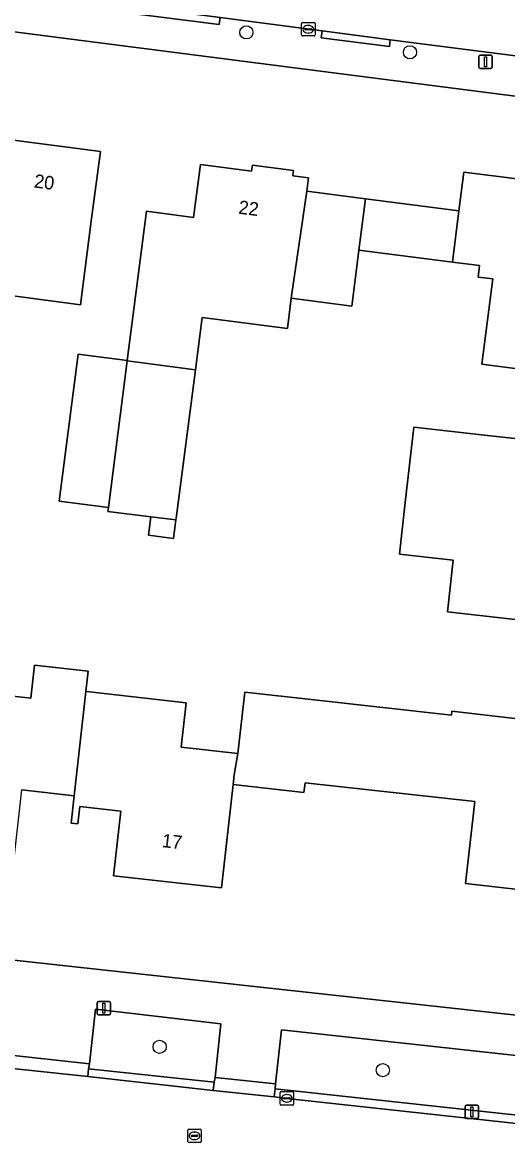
# Model space of a CAD drawing. Extents: x 162184 to 163154, y 385507 to 386516.
# Drawn here: x 162442.2 to 162478.2, y 385871.8 to 385954.9 of the extents above; entities that cross this region are included whole.
import ezdxf

# ---------------------------------------------------------------- set-up
doc = ezdxf.new("R2010")
doc.units = 0
for name, color, linetype in [('IMGEO_Boom', 7, 'Continuous'), ('IMGEO_Erf', 7, 'Continuous'), ('IMGEO_Groenvoorziening', 7, 'Continuous'), ('IMGEO_Kolk', 7, 'Continuous'), ('IMGEO_Lichtmast', 7, 'Continuous'), ('IMGEO_Pand', 7, 'Continuous'), ('IMGEO_Pand_nummerreeks', 7, 'Continuous'), ('IMGEO_Rijbaan_lokaal_open', 7, 'Continuous'), ('IMGEO_Rioolput', 7, 'Continuous'), ('IMGEO_Voetpad_open', 7, 'Continuous')]:
    doc.layers.add(name, color=color, linetype=linetype)

msp = doc.modelspace()

# ---------------------------------------------------------------- linework, layer by layer
at = {"layer": 'IMGEO_Boom'}
for centre in [(162458.861, 385954.181), (162471.001, 385952.702), (162452.423, 385878.869), (162468.98, 385877.13)]:
    msp.add_circle(centre, 0.489, dxfattribs=at)
at = {"layer": 'IMGEO_Erf'}
for points in [[(162502.815, 385946.351), (162500, 385946.714), (162403.833, 385959.101), (162386.496, 385961.334), (162390.703, 386000), (162394.706, 386036.792)], [(162440.418, 385946.324), (162448.026, 385945.33), (162447.378, 385940.373), (162446.541, 385933.962), (162438.933, 385934.956)], [(162480.319, 385929.039), (162476.34, 385929.543), (162477.141, 385935.87), (162476.053, 385936.008), (162476.163, 385936.877), (162474.151, 385937.131), (162467.214, 385938.007), (162467.107, 385937.181), (162466.676, 385933.858), (162462.193, 385934.438), (162461.903, 385932.2), (162455.577, 385933.019), (162455.074, 385929.137), (162453.669, 385918.295), (162453.622, 385917.988), (162453.454, 385916.615), (162451.609, 385916.841), (162451.778, 385918.215), (162448.578, 385918.608), (162448.618, 385918.915), (162444.962, 385919.364), (162446.371, 385930.29), (162450.024, 385929.807), (162450.815, 385935.935), (162451.457, 385940.893), (162454.943, 385940.441), (162455.453, 385944.374), (162459.249, 385943.882), (162459.306, 385944.327), (162462.369, 385943.93), (162462.316, 385943.523), (162463.47, 385943.374), (162463.342, 385942.39), (162467.709, 385941.824), (162474.632, 385940.926), (162474.997, 385943.808), (162481.498, 385942.985)], [(162439.733, 385905.089), (162442.865, 385904.739), (162443.14, 385907.196), (162447.115, 385906.752), (162446.947, 385905.245), (162447.211, 385905.216), (162454.388, 385904.413), (162454.018, 385901.105), (162458.233, 385900.634), (162458.744, 385905.195), (162463.902, 385904.618), (162474.073, 385903.48), (162474.106, 385903.774), (162483.462, 385902.705)], [(162315.549, 385899.101), (162483.845, 385880.672)], [(162484.055, 385889.981), (162475.111, 385891.003), (162475.804, 385897.067), (162463.215, 385898.476), (162463.135, 385897.758), (162457.873, 385898.347), (162457.013, 385890.665), (162449.001, 385891.561), (162449.539, 385896.369), (162446.498, 385896.709), (162446.355, 385895.424), (162445.861, 385895.479), (162446.085, 385897.497), (162442.19, 385897.933)]]:
    msp.add_lwpolyline(points, dxfattribs=at)
for points in [[(162474.632, 385940.926), (162467.709, 385941.824), (162467.214, 385938.007), (162474.151, 385937.131)], [(162481.719, 385923.7), (162481.149, 385918.645), (162487.094, 385917.974), (162486.168, 385909.757), (162481.2, 385910.317), (162473.784, 385911.153), (162474.216, 385914.988), (162470.212, 385915.44), (162470.645, 385919.276), (162471.277, 385924.878), (162476.751, 385924.26)]]:
    msp.add_lwpolyline(points, close=True, dxfattribs=at)
at = {"layer": 'IMGEO_Groenvoorziening'}
msp.add_lwpolyline([(162456.539, 385876.585), (162456.955, 385880.584), (162447.667, 385881.661), (162447.213, 385877.606), (162447.154, 385877.239), (162456.475, 385876.234)], close=True, dxfattribs=at)
msp.add_lwpolyline([(162484.078, 385877.647), (162461.469, 385880.119), (162461.029, 385876.13), (162460.988, 385875.745), (162482.598, 385873.386)], dxfattribs=at)
at = {"layer": 'IMGEO_Kolk'}
for p, q in [((162462.953, 385953.984), (162462.953, 385954.836)), ((162463.028, 385954.91), (162463.88, 385954.91)), ((162463.212, 385954.404), (162463.212, 385954.416)), ((162463.65, 385954.367), (162463.252, 385954.367)), ((162463.255, 385954.453), (162463.653, 385954.453)), ((162463.464, 385954.13), (162463.439, 385954.13)), ((162463.441, 385954.69), (162463.466, 385954.69)), ((162463.696, 385954.416), (162463.696, 385954.404)), ((162463.954, 385954.836), (162463.954, 385953.984)), ((162463.88, 385953.91), (162463.028, 385953.91)), ((162461.366, 385874.616), (162461.366, 385875.468)), ((162461.441, 385875.542), (162462.293, 385875.542)), ((162461.854, 385875.322), (162461.879, 385875.322)), ((162462.367, 385875.468), (162462.367, 385874.616)), ((162462.293, 385874.542), (162461.441, 385874.542)), ((162461.625, 385875.036), (162461.625, 385875.048)), ((162462.063, 385874.999), (162461.665, 385874.999)), ((162461.668, 385875.085), (162462.066, 385875.085)), ((162461.877, 385874.762), (162461.852, 385874.762)), ((162462.109, 385875.048), (162462.109, 385875.036))]:
    msp.add_line(p, q, dxfattribs=at)
for points in [[(162462.953, 385953.984), (162462.953, 385954.836)], [(162463.028, 385954.91), (162463.88, 385954.91)], [(162463.954, 385954.836), (162463.954, 385953.984)], [(162463.88, 385953.91), (162463.028, 385953.91)], [(162461.366, 385874.616), (162461.366, 385875.468)], [(162461.441, 385875.542), (162462.293, 385875.542)], [(162462.367, 385875.468), (162462.367, 385874.616)], [(162462.293, 385874.542), (162461.441, 385874.542)]]:
    msp.add_lwpolyline(points, dxfattribs=at)
for centre, radius, start, end in [((162463.03, 385954.834), 0.0765, 91.55205, 178.44795), ((162463.03, 385954.834), 0.0765, 91.55205, 178.44795), ((162463.252, 385954.413), 0.0403, 85.87752, 175.75265), ((162463.249, 385954.403), 0.0366, 178.93798, 274.71019), ((162463.653, 385954.41), 0.043, 264.86636, 352.45326), ((162463.657, 385954.415), 0.0386, 1.73085, 96.63898), ((162463.878, 385954.834), 0.0765, 1.55205, 88.44795), ((162463.878, 385954.834), 0.0765, 1.55205, 88.44795), ((162463.03, 385953.986), 0.0765, 181.55205, 268.44795), ((162463.03, 385953.986), 0.0765, 181.55205, 268.44795), ((162463.878, 385953.986), 0.0765, 271.55205, 358.44795), ((162463.878, 385953.986), 0.0765, 271.55205, 358.44795), ((162461.443, 385875.466), 0.0765, 91.55205, 178.44795), ((162461.443, 385875.466), 0.0765, 91.55205, 178.44795), ((162462.291, 385875.466), 0.0765, 1.55205, 88.44795), ((162462.291, 385875.466), 0.0765, 1.55205, 88.44795), ((162461.443, 385874.618), 0.0765, 181.55205, 268.44795), ((162461.443, 385874.618), 0.0765, 181.55205, 268.44795), ((162461.665, 385875.045), 0.0403, 85.87752, 175.75265), ((162461.662, 385875.035), 0.0366, 178.93798, 274.71019), ((162462.066, 385875.042), 0.043, 264.86636, 352.45326), ((162462.07, 385875.047), 0.0386, 1.73085, 96.63898), ((162462.291, 385874.618), 0.0765, 271.55205, 358.44795), ((162462.291, 385874.618), 0.0765, 271.55205, 358.44795)]:
    msp.add_arc(centre, radius, start, end, dxfattribs=at)
for centre, major_axis, ratio, start_param, end_param in [((162463.44, 385954.41), (-0.387, 0.002), 0.722429, 4.712389, 7.853982), ((162463.465, 385954.41), (-0.39, 0.002), 0.717154, 1.570796, 4.712389), ((162461.853, 385875.042), (-0.387, 0.002), 0.722429, 4.712389, 7.853982), ((162461.878, 385875.042), (-0.39, 0.002), 0.717154, 1.570796, 4.712389)]:
    msp.add_ellipse(centre, major_axis=major_axis, ratio=ratio, start_param=start_param, end_param=end_param, dxfattribs=at)
at = {"layer": 'IMGEO_Lichtmast'}
for p, q in [((162476.209, 385952.486), (162476.999, 385952.486)), ((162476.999, 385952.486), (162476.209, 385952.486)), ((162476.109, 385951.586), (162476.109, 385952.386)), ((162476.109, 385952.386), (162476.109, 385951.586)), ((162477.099, 385952.386), (162477.099, 385951.586)), ((162477.099, 385951.586), (162477.099, 385952.386)), ((162476.999, 385951.486), (162476.209, 385951.486)), ((162476.209, 385951.486), (162476.999, 385951.486)), ((162447.785, 385881.341), (162447.785, 385882.141)), ((162447.785, 385882.141), (162447.785, 385881.341)), ((162447.885, 385882.241), (162448.675, 385882.241)), ((162448.675, 385882.241), (162447.885, 385882.241)), ((162448.775, 385882.141), (162448.775, 385881.341)), ((162448.775, 385881.341), (162448.775, 385882.141)), ((162448.675, 385881.241), (162447.885, 385881.241)), ((162447.885, 385881.241), (162448.675, 385881.241)), ((162475.099, 385873.634), (162475.099, 385874.434)), ((162475.099, 385874.434), (162475.099, 385873.634)), ((162475.199, 385874.534), (162475.989, 385874.534)), ((162475.989, 385874.534), (162475.199, 385874.534)), ((162476.089, 385874.434), (162476.089, 385873.634)), ((162476.089, 385873.634), (162476.089, 385874.434)), ((162475.989, 385873.534), (162475.199, 385873.534)), ((162475.199, 385873.534), (162475.989, 385873.534))]:
    msp.add_line(p, q, dxfattribs=at)
for points in [[(162476.529, 385952.361), (162476.679, 385952.361), (162476.679, 385951.611), (162476.529, 385951.611), (162476.529, 385952.361)], [(162448.205, 385882.116), (162448.355, 385882.116), (162448.355, 385881.366), (162448.205, 385881.366), (162448.205, 385882.116)], [(162475.519, 385874.409), (162475.669, 385874.409), (162475.669, 385873.659), (162475.519, 385873.659), (162475.519, 385874.409)]]:
    msp.add_lwpolyline(points, dxfattribs=at)
for centre, start, end in [((162476.209, 385952.386), 90, 180), ((162476.209, 385952.386), 90, 180), ((162476.999, 385952.386), 0, 90), ((162476.999, 385952.386), 360, 90), ((162476.209, 385951.586), 180, 270), ((162476.209, 385951.586), 180, 270), ((162476.999, 385951.586), 270, 0), ((162476.999, 385951.586), 270, 0), ((162447.885, 385882.141), 90, 180), ((162447.885, 385882.141), 90, 180), ((162448.675, 385882.141), 0, 90), ((162448.675, 385882.141), 360, 90), ((162447.885, 385881.341), 180, 270), ((162447.885, 385881.341), 180, 270), ((162448.675, 385881.341), 270, 0), ((162448.675, 385881.341), 270, 0), ((162475.199, 385874.434), 90, 180), ((162475.199, 385874.434), 90, 180), ((162475.989, 385874.434), 0, 90), ((162475.989, 385874.434), 360, 90), ((162475.199, 385873.634), 180, 270), ((162475.199, 385873.634), 180, 270), ((162475.989, 385873.634), 270, 0), ((162475.989, 385873.634), 270, 0)]:
    msp.add_arc(centre, 0.1, start, end, dxfattribs=at)
at = {"layer": 'IMGEO_Pand'}
for points in [[(162438.933, 385934.956), (162446.541, 385933.962), (162447.378, 385940.373), (162448.026, 385945.33), (162440.418, 385946.324)], [(162463.342, 385942.39), (162463.47, 385943.374), (162462.316, 385943.523), (162462.369, 385943.93), (162459.306, 385944.327), (162459.249, 385943.882), (162455.453, 385944.374), (162454.943, 385940.441), (162451.457, 385940.893), (162450.815, 385935.935), (162450.024, 385929.807), (162450.022, 385929.792), (162455.074, 385929.137), (162455.577, 385933.019), (162461.903, 385932.2), (162462.193, 385934.438)], [(162489.666, 385939.933), (162481.246, 385940.999), (162481.498, 385942.985), (162474.997, 385943.808), (162474.632, 385940.926), (162474.151, 385937.131), (162476.163, 385936.877), (162476.053, 385936.008), (162477.141, 385935.87), (162476.34, 385929.543), (162480.319, 385929.039), (162480.721, 385932.215), (162488.563, 385931.222)], [(162467.214, 385938.007), (162467.709, 385941.824), (162463.342, 385942.39), (162462.193, 385934.438), (162466.676, 385933.858), (162467.107, 385937.181)], [(162450.024, 385929.807), (162446.371, 385930.29), (162444.962, 385919.364), (162448.618, 385918.915), (162450.022, 385929.792)], [(162455.074, 385929.137), (162450.022, 385929.792), (162448.618, 385918.915), (162448.578, 385918.608), (162451.778, 385918.215), (162453.622, 385917.988), (162453.669, 385918.295)], [(162487.094, 385917.974), (162481.149, 385918.645), (162481.719, 385923.7), (162476.751, 385924.26), (162471.277, 385924.878), (162470.645, 385919.276), (162470.212, 385915.44), (162474.216, 385914.988), (162473.784, 385911.153), (162481.2, 385910.317), (162486.168, 385909.757)], [(162453.622, 385917.988), (162451.778, 385918.215), (162451.609, 385916.841), (162453.454, 385916.615)], [(162446.947, 385905.245), (162447.115, 385906.752), (162443.14, 385907.196), (162442.865, 385904.739), (162439.733, 385905.089), (162435.5, 385905.562), (162435.235, 385903.193), (162434.121, 385893.244), (162441.572, 385892.411), (162442.19, 385897.933), (162446.085, 385897.497)], [(162457.873, 385898.347), (162457.953, 385899.065), (162458.233, 385900.634), (162454.018, 385901.105), (162454.388, 385904.413), (162447.211, 385905.216), (162446.947, 385905.245), (162446.085, 385897.497), (162445.861, 385895.479), (162446.355, 385895.424), (162446.498, 385896.709), (162449.539, 385896.369), (162449.001, 385891.561), (162457.013, 385890.665)], [(162483.462, 385902.705), (162474.106, 385903.774), (162474.073, 385903.48), (162463.902, 385904.618), (162458.744, 385905.195), (162458.233, 385900.634), (162457.953, 385899.065), (162457.873, 385898.347), (162463.135, 385897.758), (162463.215, 385898.476), (162475.804, 385897.067), (162475.111, 385891.003), (162484.055, 385889.981), (162485.087, 385899.012), (162483.066, 385899.242)]]:
    msp.add_lwpolyline(points, close=True, dxfattribs=at)
at = {"layer": 'IMGEO_Rijbaan_lokaal_open'}
msp.add_lwpolyline([(162438.129, 385964.652), (162431.689, 385965.478), (162404.689, 385968.943), (162404.219, 385962.125), (162411.785, 385961.141), (162426.343, 385959.248), (162434.07, 385958.243), (162449.651, 385956.216), (162456.91, 385955.272), (162464.48, 385954.288), (162469.536, 385953.63), (162486.007, 385951.511), (162503.658, 385949.12), (162504.634, 385956.15), (162503.537, 385956.297), (162500, 385956.76), (162486.094, 385958.582), (162478.889, 385959.402), (162475.648, 385959.837), (162474.856, 385959.939), (162470.976, 385960.437), (162458.086, 385962.091), (162454.319, 385962.574)], close=True, dxfattribs=at)
msp.add_lwpolyline([(162481.844, 385872.855), (162461.867, 385875.041), (162460.916, 385875.156), (162456.393, 385875.632), (162447.106, 385876.652), (162440.82, 385877.32), (162439.759, 385877.463), (162424.443, 385879.139), (162424.007, 385879.203), (162417.429, 385879.917), (162402.328, 385881.596), (162401.205, 385881.704), (162395.151, 385882.378), (162379.419, 385884.13), (162378.857, 385884.19), (162375.371, 385884.563), (162374.467, 385884.666), (162370.599, 385885.09), (162361.971, 385886.076), (162355.016, 385886.814), (162349.342, 385887.428), (162342.514, 385888.195), (162322.108, 385890.508)], dxfattribs=at)
at = {"layer": 'IMGEO_Rioolput'}
for p, q in [((162454.51, 385871.83), (162454.51, 385872.682)), ((162454.585, 385872.756), (162455.437, 385872.756)), ((162455.511, 385872.682), (162455.511, 385871.83)), ((162454.769, 385872.25), (162454.769, 385872.262)), ((162455.207, 385872.213), (162454.809, 385872.213)), ((162454.812, 385872.299), (162455.21, 385872.299)), ((162455.021, 385871.976), (162454.996, 385871.976)), ((162454.998, 385872.536), (162455.023, 385872.536)), ((162455.253, 385872.262), (162455.253, 385872.25)), ((162455.437, 385871.756), (162454.585, 385871.756))]:
    msp.add_line(p, q, dxfattribs=at)
for points in [[(162454.51, 385871.83), (162454.51, 385872.682)], [(162454.585, 385872.756), (162455.437, 385872.756)], [(162455.511, 385872.682), (162455.511, 385871.83)], [(162455.437, 385871.756), (162454.585, 385871.756)]]:
    msp.add_lwpolyline(points, dxfattribs=at)
for centre, radius, start, end in [((162454.587, 385872.68), 0.0765, 91.55205, 178.44795), ((162454.587, 385872.68), 0.0765, 91.55205, 178.44795), ((162455.435, 385872.68), 0.0765, 1.55205, 88.44795), ((162455.435, 385872.68), 0.0765, 1.55205, 88.44795), ((162454.587, 385871.832), 0.0765, 181.55205, 268.44795), ((162454.587, 385871.832), 0.0765, 181.55205, 268.44795), ((162454.809, 385872.259), 0.0403, 85.87752, 175.75265), ((162454.806, 385872.249), 0.0366, 178.93798, 274.71019), ((162455.21, 385872.256), 0.043, 264.86636, 352.45326), ((162455.214, 385872.261), 0.0386, 1.73085, 96.63898), ((162455.435, 385871.832), 0.0765, 271.55205, 358.44795), ((162455.435, 385871.832), 0.0765, 271.55205, 358.44795)]:
    msp.add_arc(centre, radius, start, end, dxfattribs=at)
for centre, major_axis, ratio, start_param, end_param in [((162454.997, 385872.256), (-0.387, 0.002), 0.722429, 4.712389, 7.853982), ((162455.022, 385872.256), (-0.39, 0.002), 0.717154, 1.570796, 4.712389)]:
    msp.add_ellipse(centre, major_axis=major_axis, ratio=ratio, start_param=start_param, end_param=end_param, dxfattribs=at)
at = {"layer": 'IMGEO_Voetpad_open'}
for points in [[(162449.589, 385955.688), (162449.651, 385956.216), (162434.07, 385958.243), (162434.002, 385957.684), (162426.276, 385958.698), (162426.343, 385959.248), (162411.785, 385961.141), (162411.722, 385960.623), (162404.158, 385961.623), (162403.833, 385959.101), (162500, 385946.714), (162502.815, 385946.351)], [(162503.658, 385949.12), (162486.007, 385951.511), (162469.536, 385953.63), (162469.476, 385953.127), (162464.42, 385953.783), (162464.48, 385954.288), (162456.91, 385955.272), (162456.85, 385954.757), (162449.589, 385955.688)], [(162483.845, 385880.672), (162315.549, 385899.101)], [(162378.939, 385889.208), (162396.053, 385887.285), (162395.604, 385883.255), (162401.286, 385882.635), (162401.77, 385886.674), (162417.968, 385884.885), (162417.532, 385880.979), (162424.129, 385880.261), (162424.577, 385884.148), (162441.353, 385882.337), (162440.921, 385878.293), (162447.213, 385877.606), (162447.667, 385881.661), (162456.955, 385880.584), (162456.539, 385876.585), (162461.029, 385876.13), (162461.469, 385880.119), (162484.078, 385877.647)]]:
    msp.add_lwpolyline(points, dxfattribs=at)
for points in [[(162449.651, 385956.216), (162449.589, 385955.688), (162456.85, 385954.757), (162456.91, 385955.272)], [(162464.48, 385954.288), (162464.42, 385953.783), (162469.476, 385953.127), (162469.536, 385953.63)], [(162447.213, 385877.606), (162440.921, 385878.293), (162440.862, 385877.944), (162440.82, 385877.32), (162447.106, 385876.652), (162447.154, 385877.239)], [(162456.393, 385875.632), (162456.475, 385876.234), (162447.154, 385877.239), (162447.106, 385876.652)], [(162460.916, 385875.156), (162460.988, 385875.745), (162461.029, 385876.13), (162456.539, 385876.585), (162456.475, 385876.234), (162456.393, 385875.632)], [(162460.988, 385875.745), (162460.916, 385875.156), (162461.867, 385875.041), (162481.844, 385872.855), (162483.086, 385872.704), (162482.598, 385873.386)]]:
    msp.add_lwpolyline(points, close=True, dxfattribs=at)

# ---------------------------------------------------------------- texts
at = {"layer": 'IMGEO_Pand_nummerreeks'}
for s, rotation, p in [('20', 352.55889, (162443.061, 385942.67)), ('22', 352.88994, (162458.233, 385940.722)), ('17', 353.61725, (162452.556, 385893.699))]:
    msp.add_text(s, height=1, rotation=rotation, dxfattribs=at).set_placement(p)

doc.saveas('drawing.dxf')
